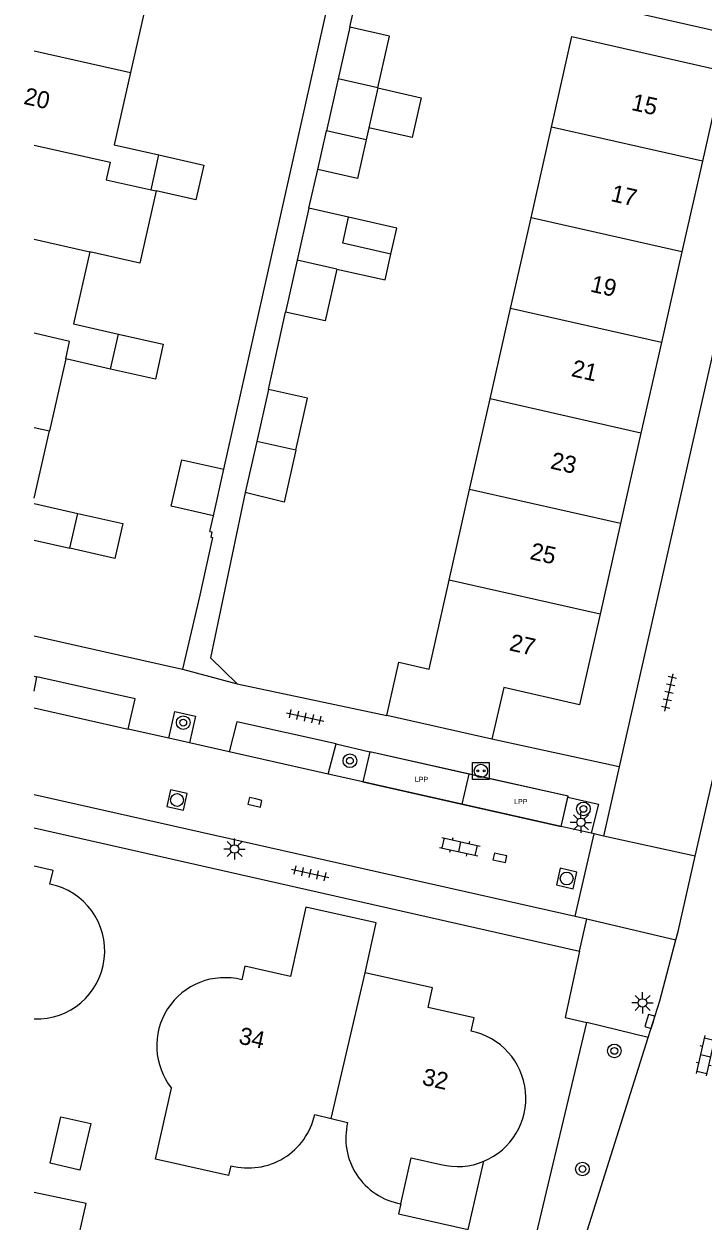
# Model space of a CAD drawing. Extents: x 128999 to 131010, y 395498 to 399007.
# Drawn here: x 128999.4 to 129039.3, y 398713.2 to 398783.4 of the extents above; entities that cross this region are included whole.
import ezdxf

# ---------------------------------------------------------------- set-up
doc = ezdxf.new("R2010")
doc.units = 0
for name, color, linetype in [('bp-grn-parkeervak', 7, 'Continuous'), ('gg-afsc-erfafscheiding', 7, 'Continuous'), ('gg-afsc-muur', 7, 'Continuous'), ('gg-anno-huisnummerreeks BGT', 7, 'Continuous'), ('gg-bbg-bijgebouw', 7, 'Continuous'), ('gg-bbg-gedigitaliseerde bebouwing', 7, 'Continuous'), ('gg-bbg-gedigitaliseerde bijgebouw', 7, 'Continuous'), ('gg-bbg-hoofdgebouw', 7, 'Continuous'), ('gg-bbg-luifel en loopbrug', 7, 'Continuous'), ('gg-bbg-tussenscheiding', 7, 'Continuous'), ('gg-knt-verharding', 7, 'Continuous'), ('gg-knt-verharding nz', 7, 'Continuous'), ('gt-grn-weggrens', 7, 'Continuous'), ('gt-symb-boom', 7, 'Continuous'), ('gt-symb-klinker verharding', 7, 'Continuous'), ('gt-symb-kolk', 7, 'Continuous'), ('gt-symb-laadpunt elektrisch vervoer', 7, 'Continuous'), ('gt-symb-lichtmast', 7, 'Continuous'), ('gt-symb-rioolschacht', 7, 'Continuous'), ('gt-symb-tegel verharding', 7, 'Continuous'), ('kenmerkpunt laadpunt parkeerplaats', 7, 'Continuous')]:
    doc.layers.add(name, color=color, linetype=linetype)

# ---------------------------------------------------------------- blocks, each defined once
blk = doc.blocks.new('gt0-KL1')
at = {"layer": 'gt-symb-klinker verharding'}
for p, q in [((-1.15, 0.3), (1.15, 0.3)), ((-1, -0.3), (-1, 0.3)), ((-0.5, 0.3), (-0.5, 0.45)), ((0, -0.3), (0, 0.3)), ((0.5, 0.3), (0.5, 0.45)), ((1, -0.3), (1, 0.3)), ((-1.15, -0.3), (1.15, -0.3)), ((-0.5, -0.45), (-0.5, -0.3)), ((0.5, -0.45), (0.5, -0.3))]:
    blk.add_line(p, q, dxfattribs=at)
blk = doc.blocks.new('gt0-LEV')
at = {"layer": 'gt-symb-laadpunt elektrisch vervoer'}
blk.add_lwpolyline([(-0.486, 0.501), (0.486, 0.501), (0.486, -0.499), (-0.486, -0.499)], close=True, dxfattribs=at)
for centre, radius in [((0, 0), 0.393), ((-0.186, 0), 0.0566), ((0.186, 0), 0.0566)]:
    blk.add_circle(centre, radius, dxfattribs=at)
blk = doc.blocks.new('gt0-KOLK')
at = {"layer": 'gt-symb-kolk'}
blk.add_lwpolyline([(0, 0), (0.375, 0), (0.375, 0.4), (-0.375, 0.4), (-0.375, 0), (0, 0)], dxfattribs=at)
blk = doc.blocks.new('gt0-RS')
at = {"layer": 'gt-symb-rioolschacht'}
blk.add_lwpolyline([(-0.5, -0.5), (0.5, -0.5), (0.5, 0.5), (-0.5, 0.5)], close=True, dxfattribs=at)
blk.add_circle((0, 0), 0.375, dxfattribs=at)
blk = doc.blocks.new('gt0-BOOM')
at = {"layer": 'gt-symb-boom'}
for radius in [0.4, 0.2]:
    blk.add_circle((0, 0), radius, dxfattribs=at)
blk = doc.blocks.new('gt0-TEG1')
at = {"layer": 'gt-symb-tegel verharding'}
for p, q in [((-1.125, 0), (1.125, 0)), ((-0.9, -0.25), (-0.9, 0.25)), ((-0.45, -0.25), (-0.45, 0.25)), ((0, -0.25), (0, 0.25)), ((0.45, -0.25), (0.45, 0.25)), ((0.9, -0.25), (0.9, 0.25))]:
    blk.add_line(p, q, dxfattribs=at)
blk = doc.blocks.new('gt0-LMAST')
at = {"layer": 'gt-symb-lichtmast'}
for p, q in [((-0.182, 0.173), (-0.447, 0.438)), ((-0.005, 0.246), (-0.005, 0.621)), ((0.172, 0.173), (0.437, 0.438)), ((-0.255, -0.004), (-0.63, -0.004)), ((-0.182, -0.181), (-0.447, -0.446)), ((-0.005, -0.254), (-0.005, -0.629)), ((0.437, -0.446), (0.172, -0.181)), ((0.245, -0.004), (0.62, -0.004))]:
    blk.add_line(p, q, dxfattribs=at)
blk.add_circle((-0.005, -0.004), 0.25, dxfattribs=at)

msp = doc.modelspace()

# ---------------------------------------------------------------- linework, layer by layer
at = {"layer": 'bp-grn-parkeervak'}
msp.add_line((129025.519, 398739.387), (129025.112, 398737.613), dxfattribs=at)
for points in [[(129025.519, 398739.387), (129019.7, 398740.69), (129019.294, 398738.922), (129025.112, 398737.613)], [(129025.112, 398737.613), (129030.929, 398736.304), (129031.335, 398738.084), (129025.519, 398739.387)]]:
    msp.add_lwpolyline(points, dxfattribs=at)
at = {"layer": 'gg-afsc-erfafscheiding'}
for p, q in [((129018.534, 398783.224), (129020.044, 398789.902)), ((129016.131, 398772.594), (129016.644, 398774.862)), ((129013.765, 398761.956), (129014.753, 398766.5)), ((129011.913, 398744.682), (129020.7, 398742.82)), ((129029.065, 398710.627), (129032.431, 398724.795))]:
    msp.add_line(p, q, dxfattribs=at)
for points in [[(129012.388, 398755.905), (129010.343, 398746.204), (129011.913, 398744.682)], [(129010.322, 398753.625), (129010.432, 398753.604), (129010.365, 398753.284), (129010.476, 398753.267), (129009.731, 398749.879), (129008.707, 398745.533)], [(129000, 398747.492), (129004.952, 398746.39), (129008.707, 398745.533)]]:
    msp.add_lwpolyline(points, dxfattribs=at)
at = {"layer": 'gg-afsc-muur'}
msp.add_line((129010.322, 398753.625), (129010.527, 398754.543), dxfattribs=at)
msp.add_lwpolyline([(129011.138, 398757.275), (129018.249, 398789.07), (129011.012, 398790.635)], dxfattribs=at)
at = {"layer": 'gg-bbg-bijgebouw'}
for p, q in [((129013.765, 398761.956), (129013.072, 398758.91)), ((129013.072, 398758.91), (129012.388, 398755.905))]:
    msp.add_line(p, q, dxfattribs=at)
for points in [[(129007.328, 398775.72), (129009.962, 398775.124), (129009.498, 398773.075), (129007.158, 398773.605)], [(129004.95, 398765.205), (129007.583, 398764.609), (129007.119, 398762.56), (129004.486, 398763.156)], [(129002.567, 398754.68), (129005.201, 398754.084), (129004.74, 398752.04), (129002.105, 398752.635)]]:
    msp.add_lwpolyline(points, dxfattribs=at)
at = {"layer": 'gg-bbg-gedigitaliseerde bebouwing'}
for points in [[(129007.158, 398773.605), (129006.201, 398769.373), (129003.275, 398770.035)], [(129011.549, 398716.401), (129011.417, 398715.816), (129007.125, 398716.786), (129008.066, 398720.947)]]:
    msp.add_lwpolyline(points, dxfattribs=at)
at = {"layer": 'gg-bbg-gedigitaliseerde bijgebouw'}
for p, q in [((129018.534, 398783.224), (129017.845, 398780.177)), ((129017.845, 398780.177), (129017.156, 398777.13)), ((129020.171, 398779.651), (129019.642, 398777.31)), ((129019.482, 398776.604), (129017.156, 398777.13)), ((129019.642, 398777.31), (129019.482, 398776.604)), ((129016.131, 398772.594), (129015.442, 398769.547)), ((129018.457, 398772.068), (129016.131, 398772.594)), ((129015.442, 398769.547), (129014.753, 398766.5))]:
    msp.add_line(p, q, dxfattribs=at)
for points in [[(129020.171, 398779.651), (129020.86, 398782.698), (129018.534, 398783.224)], [(129020.945, 398769.905), (129018.113, 398770.545), (129018.457, 398772.068)], [(129017.768, 398769.021), (129020.6, 398768.381), (129020.945, 398769.905)], [(129017.768, 398769.021), (129017.079, 398765.974), (129014.753, 398766.5)], [(129015.365, 398758.391), (129016.054, 398761.438), (129013.765, 398761.956)], [(129015.365, 398758.391), (129014.676, 398755.344), (129012.388, 398755.905)], [(129001.572, 398719.276), (129003.325, 398718.868), (129002.69, 398716.141), (129000.937, 398716.549), (129001.572, 398719.276)], [(129000.945, 398709.853), (129002.025, 398709.611), (129003.052, 398714.188), (129000, 398714.834)]]:
    msp.add_lwpolyline(points, dxfattribs=at)
at = {"layer": 'gg-bbg-hoofdgebouw'}
for p, q in [((129006.612, 398784.782), (129005.653, 398780.549)), ((129029.163, 398772.031), (129030.364, 398777.346)), ((129039.219, 398775.345), (129038.017, 398770.03)), ((129027.962, 398766.716), (129029.163, 398772.031)), ((129038.017, 398770.03), (129036.816, 398764.715)), ((129026.761, 398761.401), (129027.962, 398766.716)), ((129036.816, 398764.715), (129035.615, 398759.4)), ((129001.852, 398763.752), (129000.895, 398759.521)), ((129004.486, 398763.156), (129001.852, 398763.752)), ((129025.56, 398756.086), (129026.761, 398761.401)), ((129000, 398755.568), (129000.895, 398759.521)), ((129035.615, 398759.4), (129034.414, 398754.085)), ((129024.359, 398750.771), (129025.56, 398756.086)), ((129000, 398755.261), (129002.567, 398754.68)), ((129034.414, 398754.085), (129033.212, 398748.77)), ((129000, 398753.111), (129002.105, 398752.635)), ((129026.87, 398741.43), (129020.7, 398742.82)), ((129016.47, 398719.409), (129017.435, 398719.17)), ((129017.435, 398719.17), (129018.4, 398718.93))]:
    msp.add_line(p, q, dxfattribs=at)
for points in [[(129042.097, 398788.113), (129040.89, 398782.79), (129032.042, 398784.792), (129033.249, 398790.119)], [(129030.364, 398777.346), (129031.565, 398782.661), (129040.42, 398780.66), (129039.219, 398775.345)], [(129005.653, 398780.549), (129004.695, 398776.316), (129007.328, 398775.72)], [(129003.275, 398770.035), (129002.317, 398765.801), (129004.95, 398765.205)], [(129020.7, 398742.82), (129021.409, 398745.945), (129023.178, 398745.545), (129024.359, 398750.771)], [(129033.212, 398748.77), (129032.01, 398743.45), (129027.56, 398744.46), (129026.87, 398741.43)], [(129000.932, 398732.92), (129001.118, 398733.719), (129000, 398733.975)], [(129019.43, 398727.72), (129020.08, 398730.65), (129015.951, 398731.57), (129015.039, 398727.5), (129012.359, 398728.101), (129012.182, 398727.31)], [(129025.65, 398724.3), (129025.82, 398725.08), (129023.12, 398725.69), (129023.38, 398726.84), (129019.43, 398727.72)], [(129021.519, 398714.16), (129022.13, 398716.862), (129023.87, 398716.469)]]:
    msp.add_lwpolyline(points, dxfattribs=at)
for centre, radius, start, end in [((129000.151, 398729.002), 3.995, 267.83422, 78.72762), ((129011.194, 398723.436), 3.998, 75.69169, 218.51351), ((129024.844, 398720.365), 4.016, 292.6322, 78.42959), ((129012.574, 398720.253), 3.986, 255.10025, 347.77113), ((129022.208, 398718.015), 3.916, 166.48744, 259.87218), ((129024.845, 398720.366), 4.017, 255.95506, 292.62325)]:
    msp.add_arc(centre, radius, start, end, dxfattribs=at)
at = {"layer": 'gg-bbg-luifel en loopbrug'}
for p, q in [((129016.644, 398774.862), (129017.156, 398777.13)), ((129010.527, 398754.543), (129011.138, 398757.275))]:
    msp.add_line(p, q, dxfattribs=at)
for points in [[(129020.171, 398779.651), (129022.707, 398779.078), (129022.178, 398776.737), (129019.642, 398777.31)], [(129019.482, 398776.604), (129018.97, 398774.336), (129016.644, 398774.862)], [(129020.945, 398769.905), (129021.289, 398771.428), (129018.457, 398772.068)], [(129010.527, 398754.543), (129008.044, 398755.104), (129008.661, 398757.835), (129011.138, 398757.275)], [(129021.519, 398714.16), (129021.387, 398713.575), (129025.483, 398712.648), (129026.39, 398716.658)]]:
    msp.add_lwpolyline(points, dxfattribs=at)
at = {"layer": 'gg-bbg-tussenscheiding'}
for p, q in [((129000, 398781.829), (129005.653, 398780.549)), ((129020.171, 398779.651), (129017.845, 398780.177)), ((129039.219, 398775.345), (129030.364, 398777.346)), ((129006.865, 398773.671), (129007.328, 398775.72)), ((129006.865, 398773.671), (129007.158, 398773.605)), ((129038.017, 398770.03), (129029.163, 398772.031)), ((129000, 398770.776), (129003.275, 398770.035)), ((129017.768, 398769.021), (129015.442, 398769.547)), ((129036.816, 398764.715), (129027.962, 398766.716)), ((129004.486, 398763.156), (129004.95, 398765.205)), ((129035.615, 398759.4), (129026.761, 398761.401)), ((129000, 398759.727), (129000.895, 398759.521)), ((129015.365, 398758.391), (129013.072, 398758.91)), ((129034.414, 398754.085), (129025.56, 398756.086)), ((129002.105, 398752.635), (129002.567, 398754.68)), ((129033.212, 398748.77), (129024.359, 398750.771)), ((129017.435, 398719.17), (129019.43, 398727.72))]:
    msp.add_line(p, q, dxfattribs=at)
for points in [[(129000, 398776.302), (129004.464, 398775.292), (129004.232, 398774.267), (129006.865, 398773.671)], [(129001.852, 398763.752), (129002.084, 398764.778), (129000, 398765.25)]]:
    msp.add_lwpolyline(points, dxfattribs=at)
at = {"layer": 'gg-knt-verharding'}
for p, q in [((129053, 398822.344), (129034.33, 398739.8)), ((129038.801, 398734.566), (129041.553, 398746.7)), ((129000, 398745.126), (129000.167, 398745.088)), ((129000, 398744.242), (129000.167, 398745.088)), ((129007.901, 398741.485), (129005.526, 398742.019)), ((129009.122, 398741.21), (129007.901, 398741.485)), ((129034.33, 398739.8), (129026.87, 398741.43)), ((129011.457, 398740.685), (129009.122, 398741.21)), ((129017.26, 398739.38), (129017.73, 398741.157)), ((129017.73, 398741.157), (129019.7, 398740.69)), ((129019.7, 398740.69), (129019.294, 398738.922)), ((129019.294, 398738.922), (129017.26, 398739.38)), ((129000, 398738.184), (129031.75, 398731.04)), ((129030.929, 398736.304), (129031.32, 398738.019)), ((129000, 398736.222), (129032.01, 398729)), ((129032.694, 398735.907), (129030.929, 398736.304)), ((129031.75, 398731.04), (129032.86, 398735.87)), ((129032.86, 398735.87), (129032.694, 398735.907)), ((129036.043, 398723.923), (129032.431, 398724.795)), ((129029.17, 398702.138), (129036.043, 398723.923))]:
    msp.add_line(p, q, dxfattribs=at)
for points in [[(129005.526, 398742.019), (129005.94, 398743.791), (129000.167, 398745.088)], [(129007.901, 398741.485), (129008.254, 398743.054), (129009.475, 398742.779), (129009.122, 398741.21)], [(129017.73, 398741.157), (129011.906, 398742.447), (129011.457, 398740.685)], [(129031.32, 398738.019), (129031.335, 398738.084), (129019.7, 398740.69)], [(129031.32, 398738.019), (129033.115, 398737.627), (129032.694, 398735.907)], [(129037.667, 398729.646), (129037.8, 398730.15), (129038.801, 398734.566)], [(129036.043, 398723.923), (129036.72, 398726.07), (129037.667, 398729.646)], [(129032.01, 398729), (129031.17, 398725.1), (129032.431, 398724.795)]]:
    msp.add_lwpolyline(points, dxfattribs=at)
at = {"layer": 'gg-knt-verharding nz'}
for p, q in [((129000, 398743.262), (129005.526, 398742.019)), ((129017.26, 398739.38), (129011.457, 398740.685)), ((129030.929, 398736.304), (129019.294, 398738.922))]:
    msp.add_line(p, q, dxfattribs=at)
at = {"layer": 'gt-grn-weggrens'}
for p, q in [((129008.707, 398745.533), (129011.913, 398744.682)), ((129034.33, 398739.8), (129033.414, 398735.748)), ((129033.414, 398735.748), (129032.86, 398735.87)), ((129038.801, 398734.566), (129033.414, 398735.748)), ((129031.75, 398731.04), (129032.435, 398730.879)), ((129032.01, 398729), (129032.435, 398730.879)), ((129032.435, 398730.879), (129037.667, 398729.646))]:
    msp.add_line(p, q, dxfattribs=at)

# ---------------------------------------------------------------- block references
at = {"layer": 'gt-symb-boom'}
for p in [(129008.751, 398742.402), (129018.531, 398740.165), (129032.239, 398737.339), (129034.053, 398723.139), (129032.183, 398716.206)]:
    msp.add_blockref('gt0-BOOM', p, dxfattribs=at)
at = {"layer": 'gt-symb-klinker verharding'}
for p, rotation in [((129024.985, 398735.122), -12.702731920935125), ((129039.401, 398722.861), -102.53502334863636)]:
    msp.add_blockref('gt0-KL1', p, dxfattribs=dict(at, rotation=rotation))
at = {"layer": 'gt-symb-kolk'}
for p, rotation in [((129013.004, 398737.924), 167.22875743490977), ((129027.378, 398734.67), 167.70114482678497), ((129036.327, 398724.807), 73.19645197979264)]:
    msp.add_blockref('gt0-KOLK', p, dxfattribs=dict(at, rotation=rotation))
at = {"layer": 'gt-symb-laadpunt elektrisch vervoer'}
msp.add_blockref('gt0-LEV', (129026.22, 398739.567), dxfattribs=at)
at = {"layer": 'gt-symb-lichtmast'}
for p in [(129032.1, 398736.555), (129011.769, 398734.99), (129035.714, 398725.956)]:
    msp.add_blockref('gt0-LMAST', p, dxfattribs=at)
at = {"layer": 'gt-symb-rioolschacht'}
for p, rotation in [((129008.386, 398737.864), -12.702731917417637), ((129031.256, 398733.255), -12.70273191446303)]:
    msp.add_blockref('gt0-RS', p, dxfattribs=dict(at, rotation=rotation))
at = {"layer": 'gt-symb-tegel verharding'}
for p, rotation in [((129037.265, 398744.17), 77.29726808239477), ((129015.915, 398742.736), -12.702731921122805), ((129016.203, 398733.562), -12.702731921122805)]:
    msp.add_blockref('gt0-TEG1', p, dxfattribs=dict(at, rotation=rotation))

# ---------------------------------------------------------------- texts
at = {"layer": 'gg-anno-huisnummerreeks BGT'}
for s, rotation, p in [('20', 347.2, (128999.337, 398778.722)), ('15', 347.3, (129035.004, 398778.366)), ('17', 347.2, (129033.795, 398773.02)), ('19', 347.3, (129032.595, 398767.707)), ('21', 347.3, (129031.474, 398762.745)), ('23', 347.3, (129030.249, 398757.326)), ('25', 347.2, (129029.047, 398752.012)), ('27', 347.3, (129027.837, 398746.653)), ('34', 347.4, (129011.955, 398723.579)), ('32', 347.3, (129022.721, 398721.166))]:
    msp.add_text(s, height=1, rotation=rotation, dxfattribs=at).set_placement(p)
at = {"layer": 'kenmerkpunt laadpunt parkeerplaats'}
for p in [(129022.349, 398738.922), (129028.167, 398737.619)]:
    msp.add_text('LPP', height=0.3, dxfattribs=at).set_placement(p)

doc.saveas('drawing.dxf')
